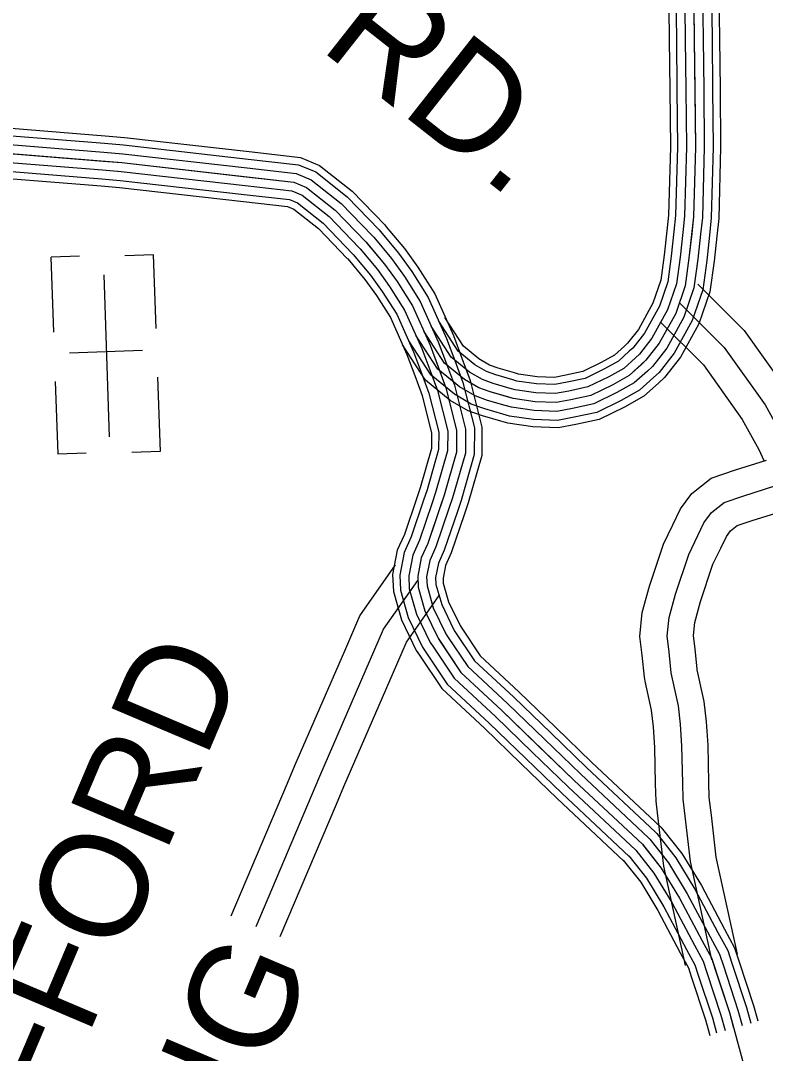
# Model space of a CAD drawing. Extents: x 1551132 to 1791609, y 378168 to 563823.
# Drawn here: x 1691843 to 1694430, y 452475 to 456061 of the extents above; entities that cross this region are included whole.
import ezdxf

# ---------------------------------------------------------------- set-up
doc = ezdxf.new("R2010")
doc.units = 0
for name, color, linetype in [('DESIGN - ROW - Right-of-Way and Easement Labels', 7, 'Continuous'), ('DESIGN - UTILITIES - Cable (Underground) with Text', 7, 'Continuous'), ('SURVEY - CONTOURS - Index with Text', 7, 'Continuous'), ('SURVEY - PROPERTY - Owners', 7, 'Continuous'), ('SURVEY - TRANSPORTATION - Roads', 7, 'Continuous')]:
    doc.layers.add(name, color=color, linetype=linetype)

msp = doc.modelspace()

# ---------------------------------------------------------------- linework, layer by layer
at = {"layer": 'DESIGN - UTILITIES - Cable (Underground) with Text'}
for p, q in [((1691947.773, 455239.76), (1691956.884, 454979.054)), ((1692047.392, 455243.237), (1691948.389, 455239.76)), ((1692304.056, 455248.215), (1692204.387, 455244.738)), ((1692312.942, 454991.642), (1692303.964, 455248.215)), ((1692265.559, 454915.523), (1692012.07, 454906.67)), ((1691962.828, 454808.242), (1691971.631, 454556.911)), ((1692327.823, 454565.407), (1692318.794, 454823.338)), ((1691971.764, 454556.911), (1692069.975, 454560.338)), ((1692327.648, 454565.407), (1692228.245, 454561.931))]:
    msp.add_line(p, q, dxfattribs=at)
msp.add_lwpolyline([(1692130.953, 455178.686), (1692150.626, 454616.007)], dxfattribs=at)
at = {"layer": 'SURVEY - CONTOURS - Index with Text'}
for points in [[(1691635.848, 455675.576), (1692134.219, 455635.375)], [(1691637.914, 455701.21), (1692136.286, 455661.009)], [(1691633.356, 455644.675), (1692131.728, 455604.474)], [(1692134.211, 455635.383), (1692200.368, 455630.042), (1692633.224, 455580.79)], [(1692136.278, 455661.017), (1692202.859, 455655.642), (1692636.133, 455606.349)], [(1691464.51, 455627.191), (1692194.368, 455568.323), (1692792.137, 455500.305), (1692836.036, 455481.996), (1692935.534, 455403.661), (1693041.79, 455293.492), (1693106.48, 455215.848), (1693150.12, 455155.471), (1693203.619, 455071.002), (1693264.793, 454934.407), (1693319.9, 454785.837), (1693357.007, 454639.391), (1693356.532, 454563.281), (1693313.599, 454413.352), (1693256.542, 454245.489), (1693234.226, 454195.563), (1693221.827, 454131.553), (1693223.593, 454093.494), (1693247.093, 454011.216), (1693292.525, 453916.789), (1693371.823, 453798.103), (1693513.053, 453666.991), (1693765.63, 453422.993), (1694002.333, 453201.121), (1694067.848, 453118.577), (1694131.221, 453014.016), (1694210.328, 452865.287), (1694241.977, 452806.994), (1694304.817, 452616.314), (1694390.907, 452301.306)], [(1691630.865, 455613.774), (1692129.236, 455573.573)], [(1692131.711, 455604.483), (1692197.368, 455599.182), (1692629.724, 455549.99)], [(1692636.116, 455606.349), (1692814.42, 455586.057), (1692880.869, 455558.34), (1692994.507, 455468.871), (1693107.138, 455352.093), (1693112.838, 455345.251)], [(1691628.373, 455582.873), (1692126.745, 455542.673)], [(1692129.22, 455573.582), (1692194.368, 455568.323), (1692626.216, 455519.189)], [(1692633.208, 455580.79), (1692807.887, 455560.915), (1692867.727, 455535.956), (1692977.216, 455449.754), (1693087.98, 455334.918), (1693093.088, 455328.784)], [(1691623.89, 455527.339), (1692122.261, 455487.138)], [(1691625.881, 455551.973), (1692124.253, 455511.772)], [(1692126.728, 455542.681), (1692191.368, 455537.464), (1692622.708, 455488.388)], [(1692629.708, 455549.99), (1692800.012, 455530.606), (1692851.878, 455508.98), (1692956.375, 455426.712), (1693064.881, 455314.2), (1693069.272, 455308.934)], [(1692124.228, 455511.78), (1692188.368, 455506.605), (1692619.208, 455457.587)], [(1692626.199, 455519.189), (1692792.137, 455500.305), (1692836.036, 455481.996), (1692935.534, 455403.661), (1693041.79, 455293.492), (1693045.456, 455289.091)], [(1692122.245, 455487.146), (1692185.976, 455481.996), (1692616.416, 455433.028)], [(1692619.191, 455457.587), (1692776.388, 455439.695), (1692804.345, 455428.037), (1692893.851, 455357.568), (1692995.599, 455252.065), (1692997.824, 455249.399)], [(1692622.691, 455488.388), (1692784.262, 455470.004), (1692820.195, 455455.012), (1692914.693, 455380.61), (1693018.698, 455272.783), (1693021.64, 455269.249)], [(1692616.391, 455433.028), (1692770.113, 455415.536), (1692791.712, 455406.528), (1692877.235, 455339.193), (1692977.191, 455235.557), (1692978.841, 455233.573)], [(1693112.83, 455345.26), (1693175.803, 455269.683), (1693222.785, 455204.681), (1693281.092, 455112.612), (1693346.024, 454967.625), (1693375.032, 454889.439)], [(1693093.072, 455328.801), (1693155.479, 455253.899), (1693201.477, 455190.256), (1693258.376, 455100.412), (1693322.208, 454957.883), (1693350.915, 454880.498)], [(1693045.44, 455289.108), (1693106.48, 455215.848), (1693150.12, 455155.471), (1693203.619, 455071.002), (1693264.793, 454934.407), (1693292.792, 454858.93)], [(1693069.256, 455308.95), (1693130.979, 455234.873), (1693175.803, 455172.863), (1693231.002, 455085.711), (1693293.5, 454946.149), (1693321.858, 454869.714)], [(1692997.807, 455249.415), (1693057.481, 455177.797), (1693098.763, 455120.687), (1693148.862, 455041.593), (1693207.377, 454910.932), (1693234.668, 454837.363)], [(1693021.623, 455269.266), (1693081.98, 455196.822), (1693124.438, 455138.079), (1693176.236, 455056.294), (1693236.085, 454922.665), (1693263.726, 454848.147)], [(1692978.824, 455233.598), (1693037.948, 455162.63), (1693078.289, 455106.82), (1693127.029, 455029.868), (1693184.486, 454901.565), (1693211.494, 454828.771)], [(1693350.915, 454880.506), (1693379.181, 454804.287), (1693419.055, 454646.933), (1693418.472, 454554.389), (1693372.79, 454394.827), (1693359.782, 454356.576)], [(1693375.023, 454889.456), (1693403.773, 454811.937), (1693444.788, 454650.067), (1693444.171, 454550.697), (1693397.339, 454387.151), (1693384.131, 454348.3)], [(1693263.718, 454848.163), (1693290.259, 454776.611), (1693325.983, 454635.616), (1693325.558, 454567.731), (1693284.009, 454422.611), (1693271.734, 454386.501)], [(1693292.784, 454858.947), (1693319.9, 454785.837), (1693357.007, 454639.391), (1693356.532, 454563.281), (1693313.599, 454413.352), (1693301.083, 454376.526)], [(1693321.849, 454869.731), (1693349.54, 454795.062), (1693388.031, 454643.166), (1693387.506, 454558.831), (1693343.19, 454404.093), (1693330.432, 454366.551)], [(1693211.485, 454828.788), (1693236.985, 454760.036), (1693270.226, 454628.841), (1693269.892, 454575.715), (1693230.818, 454439.261), (1693218.985, 454404.435)], [(1693234.652, 454837.388), (1693260.618, 454767.386), (1693294.958, 454631.849), (1693294.592, 454572.173), (1693254.409, 454431.877), (1693242.384, 454396.477)], [(1693218.993, 454404.452), (1693175.736, 454277.207), (1693150.995, 454221.847), (1693134.729, 454137.878), (1693137.437, 454079.385), (1693165.744, 453980.282), (1693217.026, 453873.696), (1693227.776, 453857.604)], [(1693242.393, 454396.502), (1693198.769, 454268.165), (1693174.719, 454214.355), (1693159.553, 454136.078), (1693161.995, 454083.41), (1693188.927, 453989.099), (1693238.551, 453885.98), (1693248.326, 453871.338)], [(1693271.742, 454386.518), (1693227.651, 454256.831), (1693204.469, 454204.963), (1693190.686, 454133.811), (1693192.794, 454088.452), (1693218.01, 454000.158), (1693265.534, 453901.38), (1693274.108, 453888.555)], [(1693301.091, 454376.543), (1693256.542, 454245.489), (1693234.226, 454195.563), (1693221.827, 454131.553), (1693223.593, 454093.494), (1693247.093, 454011.216), (1693292.525, 453916.789), (1693299.883, 453905.772)], [(1693330.441, 454366.567), (1693285.433, 454234.147), (1693263.984, 454186.163), (1693252.967, 454129.295), (1693254.392, 454098.535), (1693276.175, 454022.275), (1693319.516, 453932.198), (1693325.657, 453922.989)], [(1693359.79, 454356.584), (1693314.316, 454222.814), (1693293.733, 454176.771), (1693284.1, 454127.028), (1693285.192, 454103.577), (1693305.258, 454033.334), (1693346.498, 453947.598), (1693351.44, 453940.206)], [(1693384.139, 454348.309), (1693338.282, 454213.405), (1693318.424, 454168.979), (1693309.933, 454125.153), (1693310.741, 454107.761), (1693329.382, 454042.509), (1693368.89, 453960.382), (1693372.823, 453954.49)], [(1693372.806, 453954.515), (1693439.038, 453855.396), (1693573.368, 453730.684), (1693701.865, 453606.556)], [(1693325.649, 453923.006), (1693395.581, 453818.353), (1693534.369, 453689.5), (1693662.466, 453565.763)], [(1693351.423, 453940.231), (1693419.33, 453838.595), (1693555.685, 453712.009), (1693683.999, 453588.056)], [(1693274.1, 453888.555), (1693348.065, 453777.852), (1693491.737, 453644.482), (1693619.384, 453521.162)], [(1693299.875, 453905.78), (1693371.823, 453798.103), (1693513.053, 453666.991), (1693640.925, 453543.463)], [(1693227.776, 453857.604), (1693305.374, 453741.468), (1693453.429, 453604.023), (1693580.676, 453481.094)], [(1693248.326, 453871.329), (1693324.316, 453757.61), (1693470.42, 453621.973), (1693597.851, 453498.87)], [(1693683.982, 453588.072), (1693808.371, 453467.911), (1694048.065, 453243.23), (1694052.248, 453237.955)], [(1693701.848, 453606.573), (1693826.095, 453486.545), (1694067.04, 453260.697), (1694072.398, 453253.939)], [(1693662.449, 453565.78), (1693786.996, 453445.452), (1694025.199, 453222.18), (1694027.965, 453218.696)], [(1693619.367, 453521.179), (1693744.264, 453400.534), (1693979.467, 453180.062)], [(1693640.908, 453543.479), (1693765.63, 453422.993), (1694002.333, 453201.121), (1694003.674, 453199.429)], [(1693580.659, 453481.111), (1693705.856, 453360.166), (1693938.368, 453142.219)], [(1693597.834, 453498.887), (1693722.889, 453378.075), (1693956.6, 453159.011)], [(1694052.232, 453237.988), (1694118.838, 453154.061), (1694185.145, 453044.667), (1694264.943, 452894.638), (1694299.117, 452831.686), (1694313.284, 452788.685)], [(1694072.373, 453253.98), (1694139.988, 453168.778), (1694207.511, 453057.384), (1694287.593, 452906.813), (1694322.817, 452841.928), (1694337.708, 452796.735)], [(1694003.666, 453199.446), (1694067.848, 453118.577), (1694131.221, 453014.016), (1694210.328, 452865.287), (1694241.977, 452806.994), (1694254.402, 452769.285)], [(1694027.949, 453218.721), (1694093.347, 453136.319), (1694158.179, 453029.341), (1694237.635, 452879.962), (1694270.551, 452819.336), (1694283.843, 452778.985)], [(1693955.1, 453160.903), (1694016.857, 453083.093), (1694077.298, 452983.365), (1694155.712, 452835.936), (1694184.837, 452782.302), (1694195.52, 452749.884)], [(1693979.383, 453180.17), (1694042.348, 453100.835), (1694104.264, 452998.69), (1694183.02, 452850.612), (1694213.403, 452794.652), (1694224.961, 452759.584)], [(1693935.743, 453145.536), (1693996.524, 453068.951), (1694055.806, 452971.148), (1694133.946, 452824.236), (1694162.054, 452772.46), (1694172.045, 452742.142)], [(1694254.402, 452769.301), (1694304.817, 452616.314), (1694319.317, 452563.271)], [(1694283.843, 452779.001), (1694334.508, 452625.256), (1694349.108, 452571.829)], [(1694313.284, 452788.71), (1694364.199, 452634.206), (1694378.915, 452580.371)], [(1694337.708, 452796.76), (1694388.832, 452641.623), (1694403.64, 452587.455)], [(1694172.045, 452742.159), (1694221.761, 452591.297), (1694236.66, 452536.778)], [(1694195.52, 452749.892), (1694245.435, 452598.422), (1694259.71, 452546.195)], [(1694224.961, 452759.601), (1694275.126, 452607.372), (1694289.509, 452554.729)]]:
    msp.add_lwpolyline(points, dxfattribs=at)
at = {"layer": 'SURVEY - PROPERTY - Owners'}
for points in [[(1694195.087, 455146.03), (1694356.334, 454985.492), (1694505.388, 454775.37), (1694572.52, 454654.642), (1694623.002, 454540.614)], [(1694131.089, 455081.745), (1694286.844, 454926.683), (1694428.532, 454726.944), (1694491.247, 454614.158), (1694560.57, 454457.57)], [(1694064.565, 455014.918), (1694214.604, 454865.548), (1694348.642, 454676.601), (1694406.766, 454572.073), (1694423.948, 454533.264)], [(1694152.079, 452780.126), (1694076.548, 453125.285), (1694058.215, 453280.098), (1694049.873, 453350.633), (1694048.357, 453411.285), (1694045.79, 453537.371), (1694040.915, 453609.098), (1694034.391, 453666.408), (1694012.483, 453767.685), (1694009.516, 453781.378), (1694001.925, 453857.388), (1693993.275, 453923.081), (1694001.95, 454006.025), (1694027.533, 454097.594), (1694075.632, 454243.198), (1694108.139, 454310.158), (1694135.297, 454366.118), (1694174.129, 454418.736), (1694240.961, 454472.287), (1694325.834, 454501.205), (1694433.457, 454535.097)], [(1694244.185, 452800.285), (1694169.645, 453140.944), (1694144.021, 453357.367), (1694142.621, 453413.418), (1694140.013, 453541.53), (1694134.846, 453617.632), (1694127.547, 453681.75), (1694102.806, 453796.103), (1694095.598, 453868.23), (1694088.214, 453924.348), (1694094.898, 453988.308), (1694117.755, 454070.102), (1694163.196, 454207.664), (1694216.328, 454317.125), (1694242.686, 454352.843), (1694287.018, 454388.36), (1694355.2, 454411.594), (1694459.439, 454444.42)], [(1694332.791, 452819.678), (1694259.202, 453156.011), (1694241.935, 453301.848), (1694234.594, 453363.842), (1694233.302, 453415.476), (1694230.653, 453545.53), (1694225.203, 453625.84), (1694217.161, 453696.509), (1694193.287, 453806.845), (1694192.545, 453810.27), (1694185.712, 453878.663), (1694179.546, 453925.565), (1694184.32, 453971.266), (1694204.545, 454043.651), (1694247.427, 454173.48), (1694274.56, 454229.373), (1694294.276, 454269.99), (1694308.643, 454289.449), (1694331.326, 454307.625), (1694383.458, 454325.392), (1694484.43, 454357.184)], [(1692574.024, 452952.889), (1692769.337, 453413.167), (1692795.586, 453475.036), (1692968.232, 453872.763), (1693020.814, 453993.908), (1693145.262, 454171.546)], [(1692660.822, 452916.054), (1692882.234, 453437.843), (1693103.513, 453947.615), (1693222.485, 454117.444)], [(1692744.32, 452880.62), (1692939.633, 453340.899), (1692965.591, 453402.067), (1693137.928, 453799.094), (1693183.069, 453903.08), (1693296.775, 454065.393)]]:
    msp.add_lwpolyline(points, dxfattribs=at)
at = {"layer": 'SURVEY - TRANSPORTATION - Roads'}
for points in [[(1694174.93, 456586.967), (1694182.53, 455996.519), (1694186.48, 455622.251), (1694179.863, 455380.178), (1694164.33, 455236.274), (1694151.305, 455140.363), (1694118.306, 455044.686), (1694061.241, 454941.274), (1694014.65, 454881.765), (1693956.135, 454828.405), (1693899.853, 454797.029), (1693823.538, 454759.878), (1693753.448, 454744.669), (1693703.399, 454735.236), (1693629.509, 454738.086), (1693553.702, 454748.953), (1693474.038, 454771.878), (1693434.238, 454786.345), (1693384.598, 454814.929), (1693315.291, 454871.756), (1693242.801, 454983.509)], [(1694091.632, 456321.035), (1694095.824, 455995.502), (1694097.665, 455821.256)], [(1694116.348, 456321.352), (1694120.54, 455995.794), (1694122.373, 455821.514)], [(1694147.339, 456321.752), (1694151.531, 455996.152), (1694153.372, 455821.847)], [(1694178.338, 456322.152), (1694182.53, 455996.519), (1694184.371, 455822.172)], [(1694209.338, 456322.552), (1694213.529, 455996.885), (1694215.371, 455822.498)], [(1694240.329, 456322.952), (1694244.52, 455997.244), (1694246.37, 455822.831)], [(1694266.045, 456323.277), (1694270.236, 455997.544), (1694272.078, 455823.098)], [(1694097.665, 455821.272), (1694099.757, 455622.976), (1694093.273, 455386.028), (1694087.432, 455331.918)], [(1694122.373, 455821.539), (1694124.473, 455622.767), (1694117.956, 455384.361), (1694112.006, 455329.268)], [(1694153.372, 455821.864), (1694155.472, 455622.509), (1694148.905, 455382.269), (1694142.83, 455325.935)], [(1694184.371, 455822.189), (1694186.48, 455622.251), (1694179.863, 455380.178), (1694173.646, 455322.609)], [(1694215.371, 455822.514), (1694217.487, 455621.992), (1694210.821, 455378.086), (1694204.462, 455319.284)], [(1694246.37, 455822.839), (1694248.486, 455621.734), (1694241.77, 455375.994), (1694235.287, 455315.951)], [(1694272.078, 455823.114), (1694274.211, 455621.517), (1694267.453, 455374.261), (1694260.853, 455313.193)], [(1694087.44, 455331.935), (1694078.24, 455246.766), (1694066.532, 455160.53), (1694038.766, 455080.036), (1693988.676, 454989.259), (1693950.851, 454940.949), (1693940.368, 454931.391)], [(1694112.014, 455329.285), (1694102.781, 455243.774), (1694090.698, 455154.78), (1694061.441, 455069.961), (1694009.358, 454975.584), (1693969.034, 454924.082), (1693957.018, 454913.124)], [(1694142.839, 455325.951), (1694133.556, 455240.024), (1694120.998, 455147.572), (1694089.873, 455057.319), (1694035.299, 454958.425), (1693991.842, 454902.923), (1693977.909, 454890.215)], [(1694173.655, 455322.626), (1694164.33, 455236.274), (1694151.305, 455140.363), (1694118.306, 455044.686), (1694061.241, 454941.274), (1694014.65, 454881.765), (1693998.792, 454867.306)], [(1694204.471, 455319.301), (1694195.104, 455232.524), (1694181.613, 455133.155), (1694146.739, 455032.052), (1694087.182, 454924.124), (1694037.458, 454860.606), (1694019.675, 454844.397)], [(1694235.295, 455315.968), (1694225.878, 455228.774), (1694211.912, 455125.946), (1694175.171, 455019.41), (1694113.123, 454906.965), (1694060.265, 454839.447), (1694040.566, 454821.488)], [(1694260.861, 455313.209), (1694251.411, 455225.657), (1694237.053, 455119.963), (1694198.762, 455008.926), (1694134.639, 454892.732), (1694079.182, 454821.896), (1694057.891, 454802.488)], [(1693558.719, 454837.747), (1693500.87, 454854.397), (1693470.963, 454865.264), (1693434.055, 454886.514), (1693380.698, 454930.266), (1693315.55, 455030.701)], [(1693543.311, 454784.203), (1693483.629, 454801.379), (1693447.363, 454814.554), (1693402.281, 454840.522), (1693338.674, 454892.673), (1693268.809, 455000.376)], [(1693551.877, 454813.996), (1693493.22, 454830.871), (1693460.496, 454842.772), (1693419.956, 454866.114), (1693362.057, 454913.59), (1693294.817, 455017.251)], [(1693526.161, 454724.619), (1693464.446, 454742.377), (1693421.114, 454758.136), (1693366.915, 454789.337), (1693291.909, 454850.838), (1693216.794, 454966.641)], [(1693534.736, 454754.411), (1693474.038, 454771.878), (1693434.238, 454786.345), (1693384.598, 454814.929), (1693315.291, 454871.756), (1693242.801, 454983.509)], [(1693510.478, 454670.109), (1693446.896, 454688.409), (1693397.089, 454706.518), (1693334.574, 454742.519), (1693249.126, 454812.571), (1693169.211, 454935.774)], [(1693517.595, 454694.826), (1693454.855, 454712.885), (1693407.981, 454729.919), (1693349.24, 454763.744), (1693268.526, 454829.921), (1693190.786, 454949.766)], [(1693940.368, 454931.391), (1693905.136, 454899.257), (1693859.737, 454873.948), (1693794.963, 454842.413), (1693736.223, 454829.671), (1693696.957, 454822.271), (1693637.35, 454824.563), (1693571.935, 454833.946), (1693558.719, 454837.755)], [(1693977.909, 454890.223), (1693937.902, 454853.73), (1693885.511, 454824.53), (1693813.321, 454789.387), (1693747.289, 454775.053), (1693701.099, 454766.345), (1693632.317, 454769.003), (1693560.219, 454779.337), (1693543.294, 454784.212)], [(1693957.026, 454913.124), (1693919.669, 454879.064), (1693871.17, 454852.022), (1693803.105, 454818.888), (1693741.131, 454805.437), (1693698.791, 454797.462), (1693635.117, 454799.921), (1693566.744, 454809.721), (1693551.877, 454813.996)], [(1694019.691, 454844.405), (1693974.367, 454803.079), (1693914.194, 454769.528), (1693833.754, 454730.369), (1693759.606, 454714.285), (1693705.699, 454704.126), (1693626.701, 454707.168), (1693547.186, 454718.568), (1693526.145, 454724.627)], [(1693998.8, 454867.314), (1693956.135, 454828.405), (1693899.853, 454797.029), (1693823.538, 454759.878), (1693753.448, 454744.669), (1693703.399, 454735.236), (1693629.509, 454738.086), (1693553.702, 454748.953), (1693534.719, 454754.419)], [(1694040.574, 454821.505), (1693992.6, 454777.745), (1693928.535, 454742.036), (1693843.97, 454700.868), (1693765.764, 454683.901), (1693708.007, 454673.009), (1693623.901, 454676.251), (1693540.661, 454688.184), (1693517.561, 454694.843)], [(1694057.907, 454802.496), (1694007.725, 454756.736), (1693940.435, 454719.227), (1693852.445, 454676.392), (1693770.872, 454658.692), (1693709.915, 454647.2), (1693621.576, 454650.608), (1693535.253, 454662.984), (1693510.445, 454670.125)]]:
    msp.add_lwpolyline(points, dxfattribs=at)

# ---------------------------------------------------------------- texts
at = {"layer": 'DESIGN - ROW - Right-of-Way and Easement Labels'}
for s, height, rotation, p in [('RD.', 369.9982, 321.786331, (1692875.785, 455965.801)), ('CLIFFORD', 370.007, 67.006797, (1691656.604, 451543.06)), ('CRAIG', 370.007, 67.006797, (1692247.306, 451334.971))]:
    msp.add_text(s, height=height, rotation=rotation, dxfattribs=at).set_placement(p)

doc.saveas('drawing.dxf')
